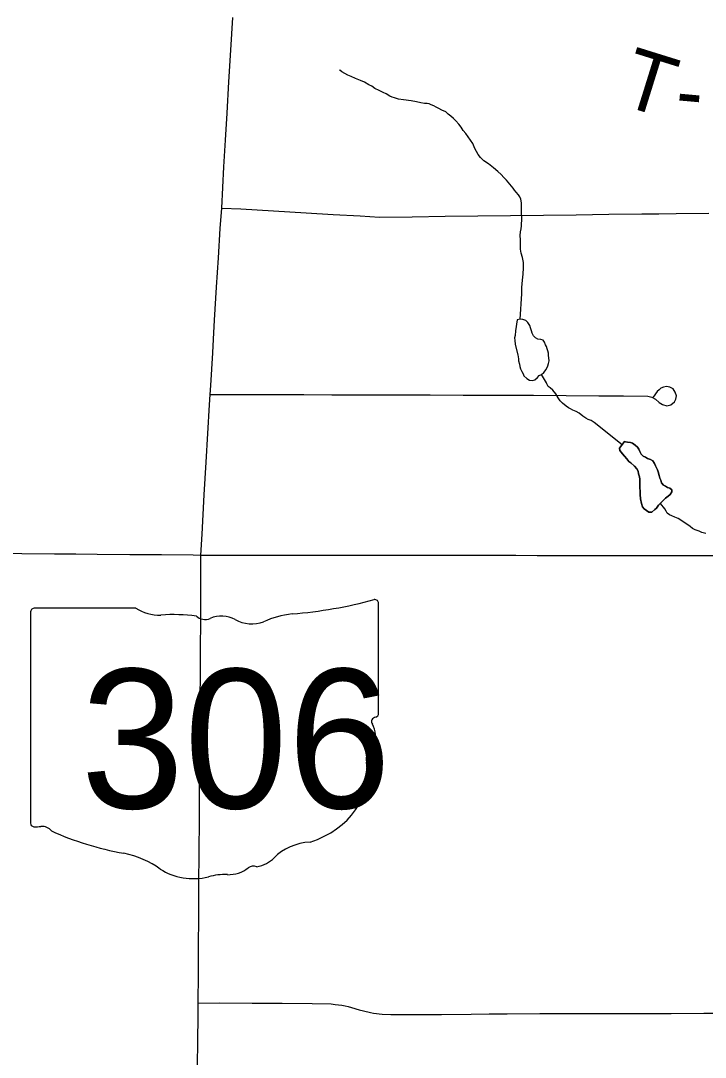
# Model space of a CAD drawing. Extents: x 103424 to 286016, y 38711 to 110967.
# Drawn here: x 107089 to 110536, y 71063 to 76283 of the extents above; entities that cross this region are included whole.
import ezdxf

# ---------------------------------------------------------------- set-up
doc = ezdxf.new("R2010")
doc.units = 0
for name, color, linetype in [('GM_X_Minor_Lake', 7, 'Continuous'), ('GM_X_Minor_River', 7, 'Continuous'), ('GM_X_State_Location', 7, 'Continuous'), ('GM_X_State_Route', 7, 'Continuous'), ('GM_X_State_Shield', 7, 'Continuous'), ('GM_X_Township_Road', 7, 'Continuous'), ('GM_X_Township_Road_Text', 7, 'Continuous')]:
    doc.layers.add(name, color=color, linetype=linetype)

msp = doc.modelspace()

# ---------------------------------------------------------------- linework, layer by layer
at = {"layer": 'GM_X_Minor_Lake'}
for points in [[(109589.1, 74777.3), (109579.7, 74720.6), (109577.9, 74698.4), (109576, 74686.2), (109576.2, 74672.1), (109578.5, 74653.9), (109578.7, 74652.1)], [(109578.7, 74652.1), (109591.2, 74599.5), (109593.3, 74589.5), (109595.5, 74579.4), (109595.6, 74569.3), (109599.8, 74553.2), (109602, 74541.1), (109606.2, 74529), (109612.4, 74516.9), (109618.6, 74504.9), (109622.7, 74494.8), (109637, 74480.8), (109651.2, 74472.9), (109663.4, 74471), (109677.5, 74475.2), (109691.5, 74485.4), (109699.5, 74495.6), (109711.5, 74501.8), (109723.5, 74512), (109735.4, 74526.2), (109743.3, 74544.5), (109747.2, 74556.7), (109749.1, 74570.8), (109746.7, 74599.1), (109746.6, 74609.2), (109742.4, 74621.2), (109740.3, 74631.3), (109736.1, 74641.4), (109732, 74651.4), (109725.8, 74663.5), (109719.6, 74673.5), (109707.4, 74677.5), (109693.3, 74679.3), (109681.1, 74685.3), (109670.9, 74695.3), (109664.7, 74709.4), (109660.5, 74721.4), (109656.3, 74735.5), (109652.1, 74747.6), (109641.8, 74763.7), (109631.6, 74773.7), (109617.4, 74777.6), (109603.2, 74779.4), (109589.1, 74777.3)], [(110129.5, 74163.3), (110103.6, 74130), (110105.8, 74117.9), (110118.1, 74101.8), (110128.3, 74089.8), (110140.6, 74075.8), (110150.8, 74063.8), (110161, 74055.8), (110179.4, 74039.8), (110191.7, 74025.8), (110197.8, 74013.7), (110200, 74001.7), (110204.2, 73985.5), (110206.4, 73973.4), (110206.5, 73963.3), (110206.6, 73953.2), (110206.8, 73939.1), (110206.9, 73929), (110207.1, 73914.9), (110207.3, 73896.7), (110209.6, 73874.5), (110213.9, 73852.3), (110220.1, 73834.2), (110228.3, 73824.2), (110250.7, 73808.2), (110266.9, 73808.4), (110280.9, 73820.7), (110290.9, 73828.8), (110300.8, 73843.1), (110318.8, 73861.4), (110334.8, 73877.8), (110348.8, 73888)], [(110129.5, 74163.3), (110133.5, 74162.6), (110143.6, 74160.7), (110159.8, 74158.8), (110169.9, 74154.9), (110182.2, 74144.9), (110194.4, 74134.9), (110200.6, 74124.9), (110206.8, 74112.8), (110213, 74100.8), (110223.2, 74090.8), (110235.4, 74084.8), (110245.6, 74078.9), (110259.8, 74072.9), (110272, 74067), (110280.2, 74053), (110284.4, 74040.9), (110290.6, 74030.8), (110294.7, 74020.8), (110298.9, 74010.7), (110303.1, 73992.6), (110307.3, 73978.5), (110311.5, 73968.4), (110315.7, 73956.3), (110325.9, 73944.3), (110336.1, 73938.4), (110346.2, 73932.4), (110356.4, 73928.5), (110366.6, 73920.5), (110366.7, 73910.4), (110358.8, 73896.2), (110348.8, 73888), (110334.8, 73877.8), (110318.8, 73861.4), (110300.8, 73843.1), (110290.9, 73828.8), (110280.9, 73820.7), (110266.9, 73808.4), (110250.7, 73808.2), (110228.3, 73824.2), (110220.1, 73834.2), (110213.9, 73852.3), (110209.6, 73874.5), (110207.3, 73896.7), (110207.1, 73914.9), (110206.9, 73929), (110206.8, 73939.1), (110206.6, 73953.2), (110206.5, 73963.3), (110206.4, 73973.4), (110204.2, 73985.5), (110200, 74001.7), (110197.8, 74013.7), (110191.7, 74025.8), (110179.4, 74039.8), (110161, 74055.8), (110150.8, 74063.8), (110140.6, 74075.8), (110128.3, 74089.8), (110118.1, 74101.8), (110105.8, 74117.9), (110103.6, 74130), (110129.5, 74163.3)], [(110348.8, 73888), (110358.8, 73896.2), (110366.7, 73910.4), (110366.6, 73920.5), (110356.4, 73928.5), (110346.2, 73932.4), (110336.1, 73938.4), (110325.9, 73944.3), (110315.7, 73956.3), (110311.5, 73968.4), (110307.3, 73978.5), (110303.1, 73992.6), (110298.9, 74010.7), (110294.7, 74020.8), (110290.6, 74030.8), (110284.4, 74040.9), (110280.2, 74053), (110272, 74067), (110259.8, 74072.9), (110245.6, 74078.9), (110235.4, 74084.8), (110223.2, 74090.8), (110213, 74100.8), (110206.8, 74112.8), (110200.6, 74124.9), (110194.4, 74134.9), (110182.2, 74144.9), (110169.9, 74154.9), (110159.8, 74158.8), (110143.6, 74160.7), (110133.5, 74162.6), (110129.5, 74163.3)]]:
    msp.add_lwpolyline(points, dxfattribs=at)
at = {"layer": 'GM_X_Minor_River'}
for points in [[(109603.2, 74779.4), (109611.9, 74906.8), (109611.5, 74939.1), (109615.1, 74975.5), (109618.8, 75005.8), (109620.4, 75038.2), (109620.1, 75064.4), (109615.8, 75090.6), (109609.5, 75112.8), (109605.2, 75132.9), (109604.9, 75157.2), (109604.7, 75179.4), (109604.4, 75201.6), (109606.2, 75219.8), (109608.1, 75234), (109609.9, 75250.2), (109609.8, 75262.3), (109611.6, 75276.4), (109611.5, 75286.5), (109611.4, 75296.6), (109611.2, 75310.8), (109611.1, 75322.9), (109610.8, 75343.1), (109610.6, 75365.3), (109606.3, 75383.4), (109602.1, 75395.5), (109596, 75405.6), (109583.7, 75419.6), (109575.5, 75429.6), (109569.3, 75439.6), (109534.5, 75479.7), (109522.2, 75493.7), (109507.9, 75507.7), (109491.6, 75523.7), (109469.2, 75541.7), (109444.7, 75561.6), (109420.3, 75577.5), (109403.9, 75593.5), (109391.6, 75609.6), (109383.4, 75623.6), (109375.1, 75639.7), (109364.7, 75663.8), (109354.4, 75681.9), (109342.1, 75697.9), (109329.8, 75714), (109317.5, 75730), (109307.2, 75746.1), (109294.9, 75762.1), (109280.6, 75778.1), (109268.3, 75790.1), (109254.1, 75802.1), (109241.8, 75812.1), (109229.6, 75824.1), (109209.3, 75832), (109195.1, 75839.9), (109180.8, 75847.8), (109168.6, 75853.8), (109156.5, 75859.7), (109146.3, 75863.6), (109136.2, 75865.5), (109122.1, 75865.4), (109103.8, 75869.3), (109081.6, 75875.1), (109055.2, 75878.9), (109016.8, 75884.6), (108990.5, 75888.3), (108970.3, 75894.2), (108960.1, 75898.1), (108947.9, 75902.1), (108929.6, 75914), (108913.4, 75921.9), (108893.1, 75931.8), (108872.8, 75941.7), (108856.4, 75953.7), (108842.2, 75959.6), (108819.9, 75973.5), (108799.6, 75981.4), (108775.2, 75991.2), (108752.9, 76001.1), (108736.6, 76009), (108720.4, 76016.9), (108706.2, 76024.9), (108696, 76032.9), (108694, 76034.8)], [(110117.5, 74146.4), (109976.9, 74260), (109960.6, 74269.9), (109946.4, 74273.8), (109934.2, 74281.8), (109919.9, 74291.8), (109901.6, 74305.7), (109885.3, 74315.6), (109869.1, 74321.5), (109856.9, 74327.5), (109846.8, 74333.4), (109834.5, 74341.4), (109816.2, 74357.4), (109805.9, 74369.4), (109795.7, 74383.4), (109783.3, 74403.5), (109769, 74421.5), (109754.7, 74433.5), (109744.5, 74441.5), (109738.3, 74453.5), (109736.2, 74459.6), (109711.5, 74501.8)], [(110538.8, 73700), (110518.5, 73705.9), (110504.3, 73711.8), (110484, 73719.7), (110471.8, 73725.6), (110459.6, 73735.6), (110412.8, 73767.4), (110398.5, 73775.4), (110382.3, 73783.3), (110368.1, 73789.2), (110355.9, 73795.2), (110343.7, 73803.1), (110339.5, 73813.2), (110331.3, 73825.2), (110310.5, 73850.8)]]:
    msp.add_lwpolyline(points, dxfattribs=at)
at = {"layer": 'GM_X_State_Route'}
for points in [[(108060, 74679.8), (108065.7, 74775.5), (108075.6, 74940.3), (108084.6, 75088.5), (108093.5, 75236.8), (108101.6, 75338.3), (108107.1, 75442.9), (108112.5, 75547.5), (108120.4, 75681.9), (108128.4, 75816.4), (108137.7, 75975.6), (108147.1, 76134.8), (108156.7, 76299.6)], [(107979.9, 71000), (107981.5, 71165.1), (107982.3, 71250.4), (107983.1, 71335.8), (107984.2, 71482.6), (107984.7, 71624.3), (107985.2, 71765.9), (107986.5, 71931), (107987.7, 72096.1), (107988.9, 72261.1), (107989.8, 72390), (107990.8, 72518.8), (107992, 72683.8), (107993.1, 72848.9), (107994.4, 73014), (107995.2, 73131.6), (107996.1, 73249.1), (107996.7, 73592.1), (108002.4, 73697.5), (108007.4, 73796.4), (108012.5, 73895.3), (108022.3, 74060), (108030.8, 74204), (108039.3, 74348), (108043.1, 74401), (108045.9, 74446), (108055.8, 74610.7), (108060, 74679.8)]]:
    msp.add_lwpolyline(points, dxfattribs=at)
at = {"layer": 'GM_X_State_Shield'}
for p, q in [((108890.3, 72793.9), (108890.3, 73350.1)), ((107139.3, 73305.5), (107139.3, 72242.3)), ((107669.3, 73323.8), (107156.5, 73323.8)), ((108890.2, 72794.1), (108890.3, 72793.9))]:
    msp.add_line(p, q, dxfattribs=at)
for centre, major_axis, start_param, end_param in [((108266.6, 74773.3), (1857, 0), 4.814394, 5.042369), ((108870.9, 73352.4), (19.5, 0), 6.141152, 7.989035), ((107159.3, 73307.8), (20.3, 0), 1.712693, 3.28349), ((107791.5, 73447.2), (196.8, 0), 4.042523, 4.731795), ((107856.7, 72726.9), (706.4, 0), 1.404758, 1.657858), ((108017.1, 73313.3), (56.8, 0), 3.836095, 5.185415), ((108100.4, 73190.4), (118, 0), 0.950623, 2.079405), ((108503.5, 72999), (373.6, 0), 1.699011, 2.107814), ((108252.7, 73358.9), (142, 0), 4.081561, 5.145723), ((108885.8, 72753.1), (30.2, 0), 1.883978, 3.671073), ((108869.5, 72791.8), (20.9, 0), 5.05454, 6.418171), ((108693.9, 72682.8), (181.1, 0), 5.934695, 6.695948), ((108960.2, 72561.2), (131.8, 0), 2.387724, 3.262537), ((108370.6, 72490.4), (464.5, 0), 5.101752, 6.440018), ((107159.5, 72239.9), (20.5, 0), 3.00124, 4.508301), ((107162.6, 72348.7), (156.2, 0), 4.665946, 4.897461), ((107194.6, 72180.9), (56.3, 0), 0.519207, 1.627899), ((107905.6, 73136.2), (1341, 0), 4.195997, 4.488961), ((108566.5, 71943.8), (254.4, 0), 1.647645, 2.488434), ((107505.8, 71764.6), (419.6, 0), 0.823519, 1.323587), ((108244.2, 72139.2), (150.1, 0), 4.937069, 5.64225), ((107959.6, 72175.7), (266.2, 0), 4.026481, 4.996735), ((108113.4, 71808.1), (218.8, 0), 1.495662, 1.94098), ((108132.9, 72096), (141.9, 0), 4.691044, 5.507374), ((108261.2, 71993.1), (39.9, 0), 1.147584, 2.315152)]:
    msp.add_ellipse(centre, major_axis=major_axis, ratio=0.8, start_param=start_param, end_param=end_param, dxfattribs=at)
at = {"layer": 'GM_X_Township_Road'}
for points in [[(108101.6, 75338.3), (108197.5, 75335.4), (108362.3, 75325.6), (108527.1, 75315.8), (108662.9, 75307.7), (108798.7, 75299.6), (108895.3, 75293.9), (109060.3, 75295.9), (109225.4, 75297.8), (109390.4, 75299.8), (109555.5, 75301.8), (109720.6, 75303.8), (109885.6, 75305.8), (110050.7, 75307.8), (110215.8, 75309.8), (110302.4, 75310.8), (110389.1, 75311.9), (110554.2, 75313.9)], [(109670.5, 74396.4), (109835.6, 74395.3), (110000.6, 74394.2), (110123.9, 74393.5), (110247.2, 74392.7), (110266.8, 74387.1), (110285.6, 74377.2), (110303.8, 74359.9), (110320.2, 74349.6), (110341.3, 74343.5), (110362.8, 74348.2), (110380.6, 74363.7), (110387.2, 74376.8), (110390, 74394.1), (110384.8, 74412.4), (110374.1, 74428.7), (110357.7, 74437.7), (110340.8, 74440.5), (110325.8, 74437.2), (110312.7, 74431.6), (110302.9, 74424.5), (110294, 74415.2), (110273.4, 74387.5)], [(108043.1, 74401), (108208.1, 74400.6), (108373.2, 74400.2), (108514.6, 74399.9), (108656, 74399.5), (108821, 74399.1), (108986.1, 74398.7), (109151.2, 74398.3), (109316.2, 74397.9), (109670.5, 74396.4)], [(106929.9, 73601.7), (107095, 73600.2), (107260, 73598.8), (107366.8, 73597.9), (107473.7, 73596.9), (107638.7, 73595.5), (107798, 73594.1), (107957.3, 73592.7), (107996.7, 73592.1)], [(107996.7, 73592.1), (109581.4, 73591.5), (109689.2, 73590.5), (109796.9, 73589.5), (110436, 73590), (110601, 73589.6), (110766.1, 73589.1), (110931.2, 73588.7), (111096.2, 73588.2), (111316.8, 73587.6), (111697.9, 73586.5), (111862.9, 73586.1), (112028, 73585.6), (112180.8, 73585.2), (112333.5, 73584.7), (112498.6, 73584.2), (112862.3, 73582.6)], [(107983.1, 71335.8), (108090.1, 71336.9), (108255.2, 71335.8), (108406.1, 71334.8), (108557, 71333.7), (108651.7, 71331.4), (108672.8, 71329.4), (108689.9, 71327.4), (108706.5, 71325.1), (108722.7, 71321.6), (108738, 71318.1), (108755.4, 71313.5), (108793.9, 71301.9), (108815.6, 71297), (108850.1, 71288), (108865.4, 71284.8), (108909.8, 71280.7), (108951.8, 71278.1), (109079.6, 71278.6), (109207.5, 71279), (109356.7, 71280.5), (109447.4, 71281.4), (109538.1, 71282.3), (109703.2, 71282.7), (109868.3, 71283), (110198.4, 71283.7), (110363.5, 71284.1), (110528.5, 71284.4), (110886, 71285.7)]]:
    msp.add_lwpolyline(points, dxfattribs=at)

# ---------------------------------------------------------------- texts
at = {"layer": 'GM_X_State_Location'}
for s in ['s', 'r']:
    msp.add_text(s, height=1.01, dxfattribs=at).set_placement((107995.1, 72703.2))
msp.add_text('306', height=1.01, rotation=0, dxfattribs=at).set_placement((107639.9, 72630))
at = {"layer": 'GM_X_State_Shield'}
msp.add_text('306', height=700.44, dxfattribs=at).set_placement((107391.2, 72317.2))
at = {"layer": 'GM_X_Township_Road_Text'}
for s, rotation, p in [('T', 342.7035, (110094.6, 75864.3)), ('-', 354.86, (110378.5, 75783.6))]:
    msp.add_text(s, height=301.9, rotation=rotation, dxfattribs=at).set_placement(p)

doc.saveas('drawing.dxf')
